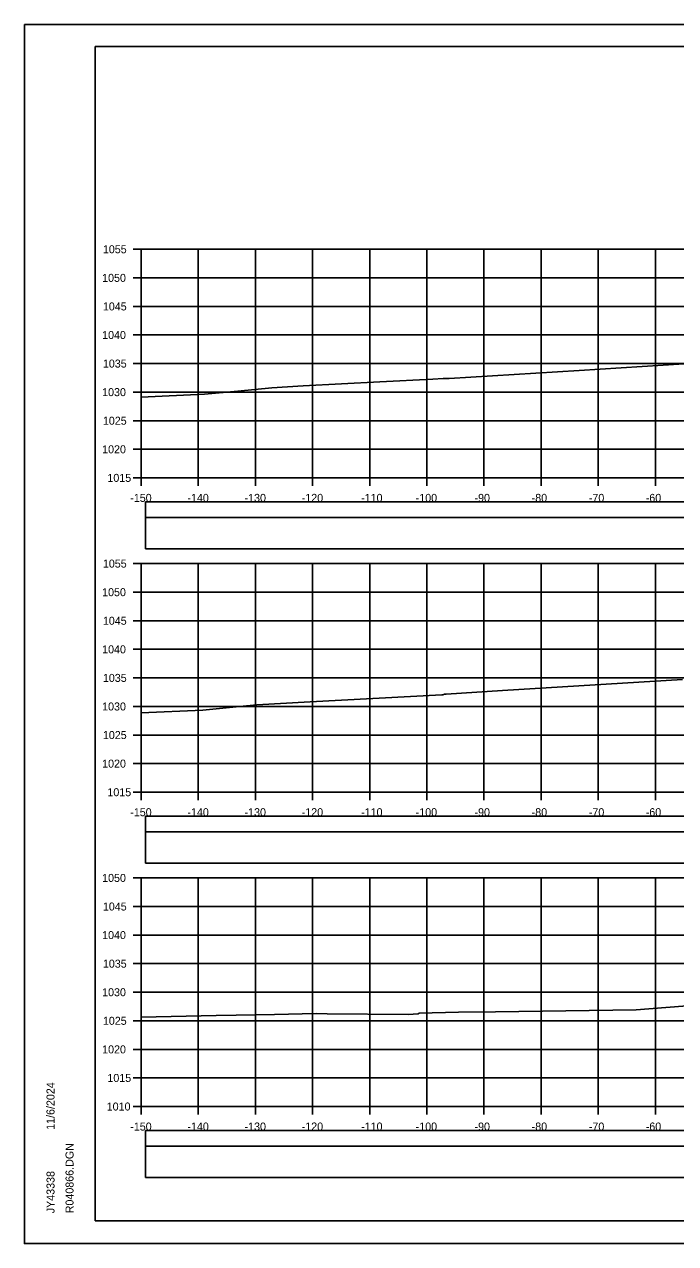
# Model space of a CAD drawing. Extents: x 1370565 to 1374448, y 301010 to 304637.
# Drawn here: x 1370564.6 to 1370678.6, y 303143.9 to 303357.2 of the extents above; entities that cross this region are included whole.
import ezdxf

# ---------------------------------------------------------------- set-up
doc = ezdxf.new("R2010")
doc.units = 0
for name, color, linetype in [('Default', 7, 'Continuous'), ('R_Axis', 7, 'Continuous'), ('R_Axis Annot', 7, 'Continuous'), ('R_Border', 7, 'Continuous'), ('R_Drive', 7, 'Continuous'), ('R_Exist Surface', 7, 'Continuous'), ('R_Grid', 7, 'Continuous'), ('R_No Plot', 7, 'Continuous')]:
    doc.layers.add(name, color=color, linetype=linetype)

msp = doc.modelspace()

# ---------------------------------------------------------------- linework, layer by layer
at = {"layer": 'Default'}
for points in [[(1370585.82, 303210.43), (1370884.24, 303210.43), (1370884.24, 303215.95), (1370585.82, 303215.95)], [(1370585.82, 303155.43), (1370884.24, 303155.43), (1370884.24, 303160.95), (1370585.82, 303160.95)]]:
    msp.add_lwpolyline(points, close=True, dxfattribs=at)
at = {"layer": 'R_Axis'}
for p, q in [((1370583.63, 303317.86), (1370585.03, 303317.86)), ((1370585.03, 303277.86), (1370585.03, 303317.86)), ((1370583.63, 303312.86), (1370585.03, 303312.86)), ((1370583.63, 303307.86), (1370585.03, 303307.86)), ((1370583.63, 303302.86), (1370585.03, 303302.86)), ((1370583.63, 303297.86), (1370585.03, 303297.86)), ((1370583.63, 303292.86), (1370585.03, 303292.86)), ((1370583.63, 303287.86), (1370585.03, 303287.86)), ((1370583.63, 303282.86), (1370585.03, 303282.86)), ((1370583.63, 303277.86), (1370585.03, 303277.86)), ((1370585.03, 303277.86), (1370885.03, 303277.86)), ((1370585.03, 303276.46), (1370585.03, 303277.86)), ((1370595.03, 303276.46), (1370595.03, 303277.86)), ((1370605.03, 303276.46), (1370605.03, 303277.86)), ((1370615.03, 303276.46), (1370615.03, 303277.86)), ((1370625.03, 303276.46), (1370625.03, 303277.86)), ((1370635.03, 303276.46), (1370635.03, 303277.86)), ((1370645.03, 303276.46), (1370645.03, 303277.86)), ((1370655.03, 303276.46), (1370655.03, 303277.86)), ((1370665.03, 303276.46), (1370665.03, 303277.86)), ((1370675.03, 303276.46), (1370675.03, 303277.86)), ((1370583.63, 303262.86), (1370585.03, 303262.86)), ((1370585.03, 303222.86), (1370585.03, 303262.86)), ((1370583.63, 303257.86), (1370585.03, 303257.86)), ((1370583.63, 303252.86), (1370585.03, 303252.86)), ((1370583.63, 303247.86), (1370585.03, 303247.86)), ((1370583.63, 303242.86), (1370585.03, 303242.86)), ((1370583.63, 303237.86), (1370585.03, 303237.86)), ((1370583.63, 303232.86), (1370585.03, 303232.86)), ((1370583.63, 303227.86), (1370585.03, 303227.86)), ((1370583.63, 303222.86), (1370585.03, 303222.86)), ((1370585.03, 303222.86), (1370885.03, 303222.86)), ((1370585.03, 303221.46), (1370585.03, 303222.86)), ((1370595.03, 303221.46), (1370595.03, 303222.86)), ((1370605.03, 303221.46), (1370605.03, 303222.86)), ((1370615.03, 303221.46), (1370615.03, 303222.86)), ((1370625.03, 303221.46), (1370625.03, 303222.86)), ((1370635.03, 303221.46), (1370635.03, 303222.86)), ((1370645.03, 303221.46), (1370645.03, 303222.86)), ((1370655.03, 303221.46), (1370655.03, 303222.86)), ((1370665.03, 303221.46), (1370665.03, 303222.86)), ((1370675.03, 303221.46), (1370675.03, 303222.86)), ((1370583.63, 303207.86), (1370585.03, 303207.86)), ((1370585.03, 303167.86), (1370585.03, 303207.86)), ((1370583.63, 303202.86), (1370585.03, 303202.86)), ((1370583.63, 303197.86), (1370585.03, 303197.86)), ((1370583.63, 303192.86), (1370585.03, 303192.86)), ((1370583.63, 303187.86), (1370585.03, 303187.86)), ((1370583.63, 303182.86), (1370585.03, 303182.86)), ((1370583.63, 303177.86), (1370585.03, 303177.86)), ((1370583.63, 303172.86), (1370585.03, 303172.86)), ((1370583.63, 303167.86), (1370585.03, 303167.86)), ((1370585.03, 303167.86), (1370885.03, 303167.86)), ((1370585.03, 303166.46), (1370585.03, 303167.86)), ((1370595.03, 303166.46), (1370595.03, 303167.86)), ((1370605.03, 303166.46), (1370605.03, 303167.86)), ((1370615.03, 303166.46), (1370615.03, 303167.86)), ((1370625.03, 303166.46), (1370625.03, 303167.86)), ((1370635.03, 303166.46), (1370635.03, 303167.86)), ((1370645.03, 303166.46), (1370645.03, 303167.86)), ((1370655.03, 303166.46), (1370655.03, 303167.86)), ((1370665.03, 303166.46), (1370665.03, 303167.86)), ((1370675.03, 303166.46), (1370675.03, 303167.86))]:
    msp.add_line(p, q, dxfattribs=at)
at = {"layer": 'R_Border'}
for p, q in [((1370577.03, 303353.32), (1370893.21, 303353.32)), ((1370577.03, 303147.86), (1370577.03, 303353.32)), ((1370577.03, 303147.86), (1370577.03, 303147.86)), ((1370893.21, 303147.86), (1370577.03, 303147.86))]:
    msp.add_line(p, q, dxfattribs=at)
at = {"layer": 'R_Drive'}
for points in [[(1370585.82, 303270.95), (1370884.24, 303270.95), (1370884.24, 303273.66), (1370585.82, 303273.66)], [(1370585.82, 303265.43), (1370884.24, 303265.43), (1370884.24, 303270.95), (1370585.82, 303270.95)], [(1370585.82, 303215.95), (1370884.24, 303215.95), (1370884.24, 303218.66), (1370585.82, 303218.66)], [(1370585.82, 303160.95), (1370884.24, 303160.95), (1370884.24, 303163.66), (1370585.82, 303163.66)]]:
    msp.add_lwpolyline(points, close=True, dxfattribs=at)
at = {"layer": 'R_Exist Surface'}
for points in [[(1370585.03, 303291.98), (1370596.15, 303292.52), (1370601.94, 303293.04), (1370607.94, 303293.62), (1370613.38, 303293.95), (1370626.78, 303294.66), (1370636.08, 303295.13), (1370637.9, 303295.23), (1370638.3, 303295.25), (1370638.33, 303295.24), (1370638.94, 303295.25), (1370661.7, 303296.64), (1370680.08, 303297.79)], [(1370585.03, 303236.72), (1370595.83, 303237.24), (1370600.5, 303237.66), (1370605.31, 303238.12), (1370614.64, 303238.69), (1370637.66, 303239.89), (1370637.81, 303239.9), (1370638.11, 303240.03), (1370638.42, 303240.03), (1370648.28, 303240.64), (1370679.78, 303242.6)], [(1370585.03, 303183.51), (1370598.19, 303183.78), (1370601.69, 303183.84), (1370608.4, 303183.98), (1370615.64, 303184.11), (1370617.6, 303184.06), (1370631.79, 303183.95), (1370633.5, 303184.1), (1370633.67, 303184.18), (1370640.55, 303184.35), (1370647.07, 303184.43), (1370671.65, 303184.76), (1370691.71, 303186.38)]]:
    msp.add_lwpolyline(points, dxfattribs=at)
at = {"layer": 'R_Grid'}
for p, q in [((1370585.03, 303317.86), (1370885.03, 303317.86)), ((1370585.03, 303277.86), (1370585.03, 303317.86)), ((1370595.03, 303277.86), (1370595.03, 303317.86)), ((1370605.03, 303277.86), (1370605.03, 303317.86)), ((1370615.03, 303277.86), (1370615.03, 303317.86)), ((1370625.03, 303277.86), (1370625.03, 303317.86)), ((1370635.03, 303277.86), (1370635.03, 303317.86)), ((1370645.03, 303277.86), (1370645.03, 303317.86)), ((1370655.03, 303277.86), (1370655.03, 303317.86)), ((1370665.03, 303277.86), (1370665.03, 303317.86)), ((1370675.03, 303277.86), (1370675.03, 303317.86)), ((1370585.03, 303312.86), (1370885.03, 303312.86)), ((1370585.03, 303307.86), (1370885.03, 303307.86)), ((1370585.03, 303302.86), (1370885.03, 303302.86)), ((1370585.03, 303297.86), (1370885.03, 303297.86)), ((1370585.03, 303292.86), (1370885.03, 303292.86)), ((1370585.03, 303287.86), (1370885.03, 303287.86)), ((1370585.03, 303282.86), (1370885.03, 303282.86)), ((1370585.03, 303277.86), (1370885.03, 303277.86)), ((1370585.03, 303262.86), (1370885.03, 303262.86)), ((1370585.03, 303222.86), (1370585.03, 303262.86)), ((1370595.03, 303222.86), (1370595.03, 303262.86)), ((1370605.03, 303222.86), (1370605.03, 303262.86)), ((1370615.03, 303222.86), (1370615.03, 303262.86)), ((1370625.03, 303222.86), (1370625.03, 303262.86)), ((1370635.03, 303222.86), (1370635.03, 303262.86)), ((1370645.03, 303222.86), (1370645.03, 303262.86)), ((1370655.03, 303222.86), (1370655.03, 303262.86)), ((1370665.03, 303222.86), (1370665.03, 303262.86)), ((1370675.03, 303222.86), (1370675.03, 303262.86)), ((1370585.03, 303257.86), (1370885.03, 303257.86)), ((1370585.03, 303252.86), (1370885.03, 303252.86)), ((1370585.03, 303247.86), (1370885.03, 303247.86)), ((1370585.03, 303242.86), (1370885.03, 303242.86)), ((1370585.03, 303237.86), (1370885.03, 303237.86)), ((1370585.03, 303232.86), (1370885.03, 303232.86)), ((1370585.03, 303227.86), (1370885.03, 303227.86)), ((1370585.03, 303222.86), (1370885.03, 303222.86)), ((1370585.03, 303207.86), (1370885.03, 303207.86)), ((1370585.03, 303167.86), (1370585.03, 303207.86)), ((1370595.03, 303167.86), (1370595.03, 303207.86)), ((1370605.03, 303167.86), (1370605.03, 303207.86)), ((1370615.03, 303167.86), (1370615.03, 303207.86)), ((1370625.03, 303167.86), (1370625.03, 303207.86)), ((1370635.03, 303167.86), (1370635.03, 303207.86)), ((1370645.03, 303167.86), (1370645.03, 303207.86)), ((1370655.03, 303167.86), (1370655.03, 303207.86)), ((1370665.03, 303167.86), (1370665.03, 303207.86)), ((1370675.03, 303167.86), (1370675.03, 303207.86)), ((1370585.03, 303202.86), (1370885.03, 303202.86)), ((1370585.03, 303197.86), (1370885.03, 303197.86)), ((1370585.03, 303192.86), (1370885.03, 303192.86)), ((1370585.03, 303187.86), (1370885.03, 303187.86)), ((1370585.03, 303182.86), (1370885.03, 303182.86)), ((1370585.03, 303177.86), (1370885.03, 303177.86)), ((1370585.03, 303172.86), (1370885.03, 303172.86)), ((1370585.03, 303167.86), (1370885.03, 303167.86))]:
    msp.add_line(p, q, dxfattribs=at)
at = {"layer": 'R_No Plot'}
for p, q in [((1370564.63, 303357.21), (1370897.96, 303357.21)), ((1370564.63, 303143.88), (1370897.96, 303143.88))]:
    msp.add_line(p, q, dxfattribs=at)
for points in [[(1370564.62, 303357.21), (1370897.96, 303357.21), (1370897.96, 303143.87), (1370564.62, 303143.87)], [(1370810.95, 303353.32), (1370830.57, 303353.32), (1370830.57, 303343.44), (1370846.68, 303343.44), (1370869.88, 303343.44), (1370869.88, 303310.77), (1370893.09, 303310.77), (1370893.21, 303147.86), (1370577.03, 303147.86), (1370577.03, 303353.32)]]:
    msp.add_lwpolyline(points, close=True, dxfattribs=at)

# ---------------------------------------------------------------- texts
at = {"layer": 'R_Axis Annot'}
for s, p in [('1055', (1370578.35, 303317.16)), ('1050', (1370578.22, 303312.16)), ('1045', (1370578.35, 303307.16)), ('1040', (1370578.22, 303302.16)), ('1035', (1370578.35, 303297.16)), ('1030', (1370578.22, 303292.16)), ('1025', (1370578.35, 303287.16)), ('1020', (1370578.22, 303282.16)), ('1015', (1370579.14, 303277.16)), ('-150', (1370583.14, 303273.66)), ('-140', (1370593.14, 303273.66)), ('-130', (1370603.14, 303273.66)), ('-120', (1370613.14, 303273.66)), ('-110', (1370623.53, 303273.66)), ('-100', (1370633.08, 303273.66)), ('-90', (1370643.37, 303273.66)), ('-80', (1370653.37, 303273.66)), ('-70', (1370663.37, 303273.66)), ('-60', (1370673.33, 303273.66)), ('1055', (1370578.35, 303262.16)), ('1050', (1370578.22, 303257.16)), ('1045', (1370578.35, 303252.16)), ('1040', (1370578.22, 303247.16)), ('1035', (1370578.35, 303242.16)), ('1030', (1370578.22, 303237.16)), ('1025', (1370578.35, 303232.16)), ('1020', (1370578.22, 303227.16)), ('1015', (1370579.14, 303222.16)), ('-150', (1370583.14, 303218.66)), ('-140', (1370593.14, 303218.66)), ('-130', (1370603.14, 303218.66)), ('-120', (1370613.14, 303218.66)), ('-110', (1370623.53, 303218.66)), ('-100', (1370633.08, 303218.66)), ('-90', (1370643.37, 303218.66)), ('-80', (1370653.37, 303218.66)), ('-70', (1370663.37, 303218.66)), ('-60', (1370673.33, 303218.66)), ('1050', (1370578.22, 303207.16)), ('1045', (1370578.35, 303202.16)), ('1040', (1370578.22, 303197.16)), ('1035', (1370578.35, 303192.16)), ('1030', (1370578.22, 303187.16)), ('1025', (1370578.35, 303182.16)), ('1020', (1370578.22, 303177.16)), ('1015', (1370579.14, 303172.16)), ('1010', (1370579.02, 303167.16)), ('-150', (1370583.14, 303163.66)), ('-140', (1370593.14, 303163.66)), ('-130', (1370603.14, 303163.66)), ('-120', (1370613.14, 303163.66)), ('-110', (1370623.53, 303163.66)), ('-100', (1370633.08, 303163.66)), ('-90', (1370643.37, 303163.66)), ('-80', (1370653.37, 303163.66)), ('-70', (1370663.37, 303163.66)), ('-60', (1370673.33, 303163.66))]:
    msp.add_text(s, height=1.4, dxfattribs=at).set_placement(p)
at = {"layer": 'R_Border'}
for s, p in [('11/6/2024', (1370569.89, 303163.78)), ('R040866.DGN', (1370573.22, 303149.18)), ('JY43338', (1370569.89, 303149.18))]:
    msp.add_text(s, height=1.4, rotation=90, dxfattribs=at).set_placement(p)

doc.saveas('drawing.dxf')
